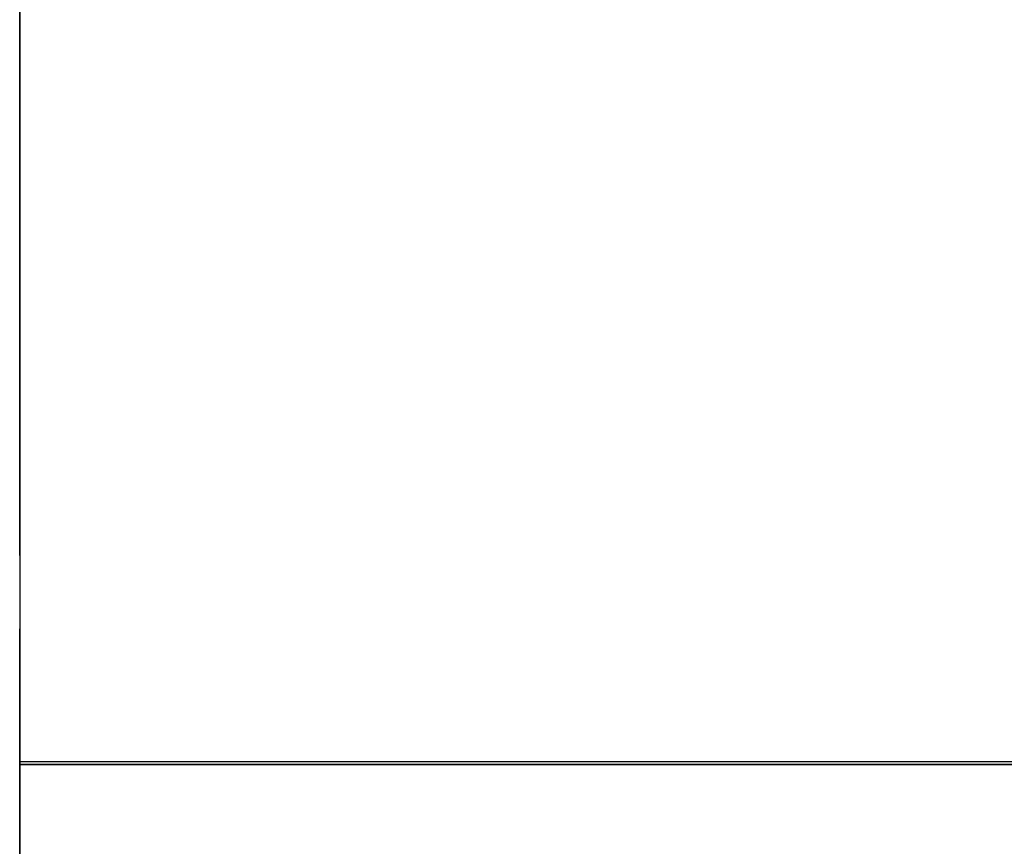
# Model space of a CAD drawing. Header units: millimetres. Extents: x -1290 to 1795, y -4192 to -1311.
# Tile 640 of 656: x 1095.66 to 1099.18, y -2888.76 to -2885.8. Entities that reach past the tile are written whole.
import ezdxf

# ---------------------------------------------------------------- set-up
doc = ezdxf.new("R2010")
doc.units = ezdxf.units.MM
doc.layers.add('45', color=7, linetype='Continuous')
doc.layers.add('Aparatura', color=7, linetype='Continuous', lineweight=13)

# ---------------------------------------------------------------- blocks, each defined once
blk = doc.blocks.new('*U377')
at = {"layer": '45', "color": 139}
for points in [[(243.576025, -128.200237), (243.576025, -106.264541)], [(243.576025, -113.018681), (243.576025, -119.772822)], [(243.576025, -119.771026), (243.576025, -122.099607)], [(243.576025, -123.002673), (243.576025, -122.097812)], [(243.576025, -123.000877), (243.576025, -124.406643)], [(243.576025, -124.404848), (243.576025, -124.747761)], [(243.576025, -124.745966), (243.576025, -128.56649)], [(243.576025, -128.245121), (243.576025, -128.198441)], [(243.576025, -128.564695), (243.576025, -129.264884)], [(243.576025, -129.263089), (243.576025, -129.559323)], [(243.576025, -131.983058), (243.576025, -129.557528)], [(243.576025, -132.009988), (243.576025, -131.936379)], [(243.576025, -131.981263), (261.554375, -131.981263)], [(243.576025, -146.340543), (243.576025, -131.981263)], [(243.576025, -132.180547), (243.576025, -132.008193)], [(243.576025, -132.178752), (243.576025, -145.660102)]]:
    blk.add_lwpolyline(points, dxfattribs=at)
at = {"layer": '45', "color": 59}
blk.add_lwpolyline([(243.576025, -117.992276), (243.576025, -119.772433), (243.576025, -122.098266), (243.576025, -123.001763), (243.576025, -124.406209), (243.576025, -124.746138), (243.576025, -128.199106), (243.576025, -128.243834), (243.576025, -128.565872), (243.576025, -129.263622), (243.576025, -129.558824), (243.576025, -131.93833), (243.576025, -131.983058), (243.576025, -131.983058), (261.554375, -131.983058)], dxfattribs=at)
blk.add_lwpolyline([(243.576025, -117.992276), (243.576025, -119.772433), (243.576025, -122.098266), (243.576025, -123.001763), (243.576025, -124.406209), (243.576025, -124.746138), (243.576025, -128.199106), (243.576025, -128.243834), (243.576025, -128.565872), (243.576025, -129.263622), (243.576025, -129.558824), (243.576025, -131.93833), (243.576025, -131.983058), (243.576025, -131.983058), (261.554375, -131.983058)], dxfattribs=at)
at = {"layer": '45', "color": 7}
blk.add_lwpolyline([(243.576025, -117.992276), (243.576025, -119.772433), (243.576025, -122.098266), (243.576025, -123.001763), (243.576025, -124.406209), (243.576025, -124.746138), (243.576025, -128.199106), (243.576025, -128.243834), (243.576025, -128.565872), (243.576025, -129.263622), (243.576025, -129.558824), (243.576025, -131.93833), (243.576025, -131.983058), (243.576025, -131.983058), (261.554375, -131.983058)], dxfattribs=at)
blk.add_lwpolyline([(315.514489, -131.936379), (243.576025, -131.936379), (243.576025, -179.66061), (315.514489, -179.66061), (315.514489, -131.936379)], close=True, dxfattribs=at)
at = {"layer": '45', "color": 59}
blk.add_lwpolyline([(315.514489, -131.936379), (243.576025, -131.936379), (243.576025, -179.66061), (315.514489, -179.66061), (315.514489, -131.936379)], close=True, dxfattribs=at)

msp = doc.modelspace()

# ---------------------------------------------------------------- block references
at = {"layer": 'Aparatura', "color": 7, "lineweight": 13, "xscale": 0.2, "yscale": 0.2, "zscale": 0.2}
msp.add_blockref('*U377', (1046.9424, -2862.0686), dxfattribs=at)

doc.saveas('drawing.dxf')
